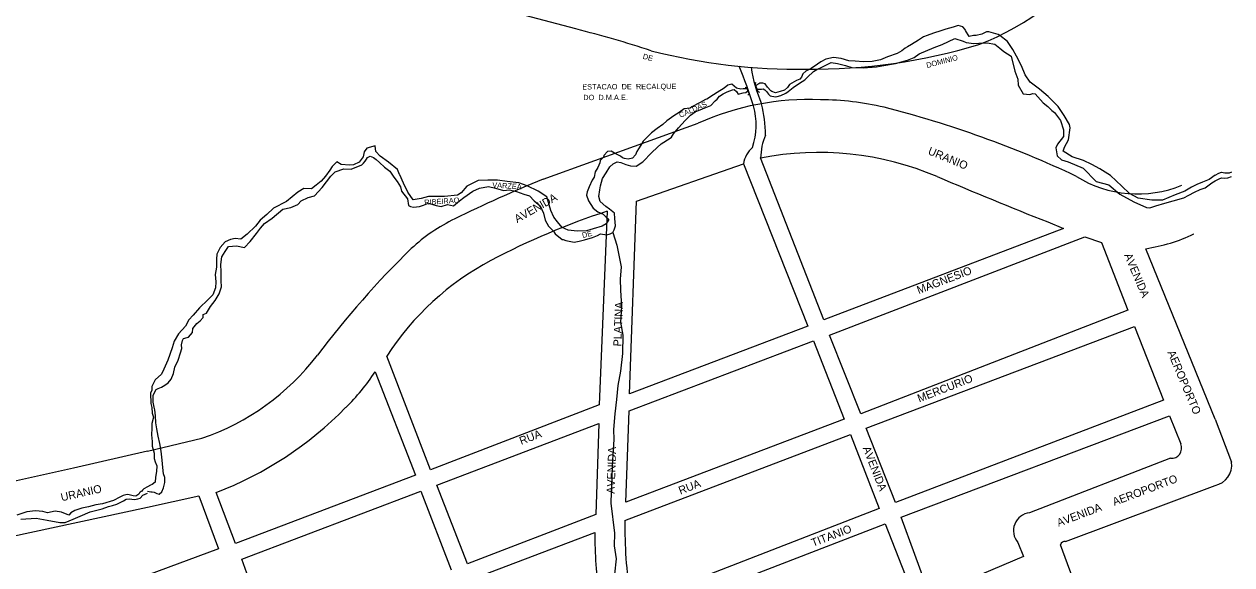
# Model space of a CAD drawing. Extents: x 325709 to 364434, y 7573432 to 7597073.
# Drawn here: x 336789 to 337694, y 7584025 to 7584430 of the extents above; entities that cross this region are included whole.
import ezdxf

# ---------------------------------------------------------------- set-up
doc = ezdxf.new("R2010")
doc.units = 0
for name, color, linetype in [('EDIFIDENTIF', 7, 'Continuous'), ('EDIFOBRAEXIS', 7, 'Continuous'), ('LOGRADOURO', 7, 'Continuous'), ('LOGRADOURO_TEXTO', 7, 'Continuous')]:
    doc.layers.add(name, color=color, linetype=linetype)

msp = doc.modelspace()

# ---------------------------------------------------------------- linework, layer by layer
at = {"layer": 'EDIFOBRAEXIS'}
for points in [[(337681.39, 7584317.22), (337676.93, 7584313.95), (337672.02, 7584311.91), (337667.76, 7584310.18), (337663.88, 7584308.25), (337658.67, 7584305.25), (337651.57, 7584302.53), (337642.12, 7584298.57), (337634.03, 7584298.48), (337623.74, 7584300.06), (337617.32, 7584303.58), (337611.56, 7584309.1), (337603.13, 7584317.02), (337595.04, 7584322.06), (337589.13, 7584325.32), (337582.84, 7584328.36), (337574.42, 7584331.06), (337567.57, 7584335.16), (337568.6, 7584338.2), (337571.49, 7584343.66), (337572.87, 7584352.63), (337572.23, 7584355.22), (337568.37, 7584362.08), (337563.8, 7584368.74), (337556.24, 7584376.34), (337549.79, 7584381.68), (337542.89, 7584386.89), (337539.13, 7584392.57), (337536.36, 7584399.18), (337532.65, 7584406.5), (337529.98, 7584411.34), (337525.84, 7584417.35), (337520.18, 7584421.93), (337518.91, 7584422.76), (337511.94, 7584424.68), (337510.24, 7584424.78), (337506.67, 7584423), (337502.33, 7584422.03), (337500.36, 7584421.95), (337497.11, 7584421.26), (337494.42, 7584425.6), (337494.14, 7584426.31), (337492.46, 7584428.43), (337489.01, 7584429.49), (337485.14, 7584428.2), (337479.54, 7584426.62), (337476.01, 7584425.5), (337470.46, 7584423.56), (337465.68, 7584421.88), (337462.94, 7584420.84), (337459.27, 7584418.4), (337453.92, 7584415.23), (337450.86, 7584413.48), (337449.16, 7584412.33), (337446.6, 7584410.43), (337443.23, 7584408.47), (337435.98, 7584405.93), (337430.74, 7584403.59), (337424.4, 7584402.52), (337417.86, 7584402.15), (337411.75, 7584402.68), (337407.06, 7584403), (337401.1, 7584404.69), (337395.5, 7584405.47), (337389.77, 7584404.22), (337385.92, 7584402.14), (337383.39, 7584400.41), (337378.78, 7584397.26), (337374.67, 7584395.1), (337372.37, 7584393.28), (337371.36, 7584390.61), (337370.19, 7584389.09), (337367.81, 7584388.22), (337362.52, 7584385.15), (337360.97, 7584382.97), (337358.69, 7584380.99), (337355.42, 7584379.89), (337351.95, 7584379), (337349.26, 7584380.09), (337348.53, 7584380.57), (337346.12, 7584383.15), (337344.31, 7584385.76), (337342.39, 7584386.09), (337340.33, 7584386.09), (337339.4, 7584385.6), (337337.34, 7584384.41)], [(337338.36, 7584381.83), (337341.43, 7584381.65), (337342.87, 7584382.08), (337343.89, 7584381.27), (337345.28, 7584379.93), (337346.66, 7584377.86), (337348.08, 7584376.69), (337352.01, 7584376.09), (337353.35, 7584376.27), (337356.04, 7584376.9), (337359.79, 7584378.73), (337361.58, 7584380), (337365.33, 7584382.87), (337370.02, 7584386.15), (337373.95, 7584388.76), (337376, 7584390.8), (337380.58, 7584394.88), (337383.01, 7584396.46), (337387.29, 7584398.49), (337393.83, 7584401.59), (337398.39, 7584400.94), (337404.43, 7584399.4), (337409.32, 7584397.86), (337417.72, 7584397.59), (337427.8, 7584398.54), (337433.1, 7584399.38), (337442.05, 7584401.02), (337450.82, 7584403.41), (337456.01, 7584405.42), (337459.76, 7584408.14), (337470.81, 7584413.02), (337476.94, 7584415.23), (337486.36, 7584419.78), (337492.6, 7584417.76), (337494.94, 7584416.7), (337500.62, 7584415.89), (337504.34, 7584416.23), (337510.71, 7584416.36), (337516.39, 7584415.51), (337520.22, 7584412.47), (337523.24, 7584409.99), (337528.72, 7584406.37), (337531.39, 7584395.32), (337533.53, 7584389.16), (337533.89, 7584384.63), (337537.68, 7584378.12), (337542.57, 7584377.79), (337544.98, 7584378.56), (337546.55, 7584378.33), (337552.64, 7584371.57), (337556.17, 7584368.84), (337559.16, 7584365.77), (337561.04, 7584364.28), (337565.51, 7584358.2), (337567.72, 7584351.15), (337567.76, 7584346.16), (337563.4, 7584340.43), (337562.11, 7584337.79), (337562.98, 7584331.75), (337566.23, 7584328.74), (337571.25, 7584327.18), (337582.69, 7584322.53), (337592.31, 7584312.6), (337601.77, 7584310), (337610.04, 7584302.96), (337620.45, 7584297.17), (337629.98, 7584292.92), (337632.65, 7584292.7), (337636.98, 7584294.17), (337643.72, 7584296.36), (337650.13, 7584297.97), (337657.91, 7584300.36), (337661.69, 7584302.17), (337665.99, 7584304.45), (337670.2, 7584306.43), (337673.9, 7584307.88), (337678.91, 7584311.49), (337681.39, 7584313.01)], [(337330.35, 7584381.97), (337327.69, 7584381.91), (337326.07, 7584381.73), (337322.87, 7584382.52), (337321.02, 7584384.01), (337319.24, 7584385.43), (337316.33, 7584384.59), (337313.46, 7584382.56), (337308.35, 7584379.18), (337305.61, 7584377.55), (337300.52, 7584374.27), (337299.51, 7584373.87), (337295.58, 7584371.68), (337289.17, 7584368.46), (337288.11, 7584367.36), (337283.52, 7584367.08), (337279.92, 7584364.21), (337275.89, 7584361.72), (337270.63, 7584358.06), (337267.61, 7584355.14), (337263.23, 7584352.12), (337258.98, 7584348.95), (337252.9, 7584342.78), (337251.15, 7584339.79), (337249.23, 7584337.05), (337248.04, 7584335.04), (337247.13, 7584332.4), (337244.83, 7584329.94), (337241.69, 7584329.25), (337238.95, 7584329.76), (337237.22, 7584330.31), (337235.78, 7584331.38), (337233.44, 7584332.64), (337231.21, 7584333.7), (337228.72, 7584335.15), (337226.11, 7584335.12), (337223.4, 7584331.94), (337223, 7584330.65), (337220.65, 7584328.21), (337220.22, 7584326.39), (337218.83, 7584322.94), (337216.9, 7584319.82), (337216.1, 7584315.66), (337214.63, 7584313.6), (337212.41, 7584308.53), (337210.79, 7584304.75), (337210.23, 7584302.22), (337211.86, 7584298.04), (337215.24, 7584292.54), (337218.77, 7584289.75), (337222.95, 7584288.11), (337225.16, 7584285.71), (337227.06, 7584284.01), (337225.17, 7584280.89), (337222.2, 7584279.16), (337215.38, 7584277.15), (337210.39, 7584275.52), (337203.37, 7584275.21), (337196.73, 7584275.99), (337192.11, 7584277.98), (337188.56, 7584282.19), (337185.79, 7584285.91), (337183.6, 7584290.85), (337182.48, 7584295.13), (337180.73, 7584301.09), (337174.1, 7584305.39), (337165.94, 7584309.21), (337159.52, 7584311.58), (337150.97, 7584312.44), (337143.57, 7584313.47), (337136.42, 7584313.56), (337129.15, 7584313.25), (337120.66, 7584308.9), (337116.33, 7584304.08), (337113.59, 7584302.27), (337103.94, 7584301.35), (337097.32, 7584301.27), (337091.84, 7584301.39), (337086.42, 7584299.83), (337080.46, 7584298.89), (337076.35, 7584304.51), (337073.1, 7584311.38), (337070.38, 7584317.43), (337070.17, 7584317.86), (337068.67, 7584321.49), (337061.85, 7584327.13), (337055.81, 7584331.53), (337052.38, 7584334.95), (337052.07, 7584339.24), (337045.63, 7584337.38), (337043.71, 7584334.64), (337042.85, 7584331.11), (337039.94, 7584326.9), (337035.79, 7584325.1), (337032.7, 7584324.81), (337026.54, 7584325.24), (337023.34, 7584327.26), (337019.79, 7584323.73), (337018.07, 7584321.04), (337014.86, 7584316.6), (337011.57, 7584312.67), (337007.77, 7584309.8), (337004.32, 7584306.93), (336998.39, 7584307.38), (336994.01, 7584304.56), (336985.42, 7584297.5), (336975.8, 7584292.65), (336970.73, 7584287.9), (336965.74, 7584283.64), (336962.38, 7584279.12), (336956.02, 7584273.03), (336951.18, 7584269.24), (336947.03, 7584269.77), (336943.6, 7584269.11), (336939.63, 7584267.41), (336935.91, 7584263.17), (336933.4, 7584258.12), (336932.92, 7584254.42), (336933.01, 7584248.36), (336931.95, 7584242.93), (336932.62, 7584237.38), (336932.29, 7584232.74), (336930.42, 7584227.62), (336926.52, 7584223.96), (336920.42, 7584217.79), (336915.59, 7584212.26), (336912.27, 7584208.84), (336909.87, 7584204.17), (336904.65, 7584198.25), (336901.39, 7584192.75), (336899.87, 7584187.91), (336896.59, 7584178.57), (336893.45, 7584171.93), (336891.71, 7584168.17), (336887.2, 7584163.81), (336884.7, 7584158.83), (336884.47, 7584156.1), (336883.64, 7584153.79), (336883.9, 7584146.23), (336884.62, 7584143.14), (336884.95, 7584138.78), (336885.71, 7584135.89), (336884.55, 7584131.05), (336884.61, 7584127.65), (336884.36, 7584122.76), (336884.72, 7584117.69), (336884.8, 7584114.09), (336885.72, 7584110.67), (336886.43, 7584108.82), (336886.39, 7584104.99), (336887.07, 7584102.48), (336888.29, 7584099.47), (336888.1, 7584095.11), (336887.37, 7584090.95), (336886.99, 7584087.25), (336884.86, 7584085.57), (336883.7, 7584084.83), (336881.39, 7584083.77)], [(336881.39, 7584080.42), (336883.71, 7584080.02), (336884.9, 7584080.02), (336886.27, 7584079.72), (336888.35, 7584078.63), (336890.1, 7584078.12), (336892.15, 7584080.05), (336893.39, 7584082.89), (336894.42, 7584086.85), (336894.44, 7584090.78), (336893.4, 7584093.49), (336892.86, 7584098.23), (336892.4, 7584103.68), (336891.68, 7584110.45), (336890.48, 7584116.18), (336889.38, 7584121.73), (336888.31, 7584127.07), (336887.65, 7584131.69), (336887.41, 7584137.01), (336886.82, 7584141.35), (336886.21, 7584143.3), (336885.62, 7584147.17), (336885.57, 7584149.61), (336885.54, 7584152.19), (336886.48, 7584154.5), (336887.77, 7584156.56), (336889.36, 7584157.27), (336891.77, 7584158.46), (336894.38, 7584160.01), (336896.94, 7584161.64), (336899.12, 7584164.4), (336900.86, 7584168.61), (336901.82, 7584173.36), (336904.4, 7584178.73), (336905.96, 7584184.16), (336907.02, 7584187.48), (336906.87, 7584190.15), (336907.57, 7584193.26), (336908.43, 7584194.94), (336911.02, 7584195.63), (336912.11, 7584195.93), (336915.02, 7584199.41), (336915.42, 7584202.43), (336918.31, 7584206.21), (336920.86, 7584208.09), (336923.02, 7584210.67), (336923.06, 7584212.73), (336925.65, 7584213.92), (336928.46, 7584218.87), (336932, 7584223.26), (336934.93, 7584228.26), (336936.85, 7584233.61), (336936.52, 7584238.1), (336936.49, 7584244.71), (336936.38, 7584250.21), (336937.08, 7584256.1), (336939.43, 7584260.15), (336942.04, 7584263.81), (336948.12, 7584264.27), (336953.93, 7584263.14), (336958.23, 7584267.63), (336963.07, 7584273.52), (336966.06, 7584277.63), (336968.94, 7584280.95), (336974.84, 7584285.04), (336982.74, 7584291.77), (336988.65, 7584293.02), (336993.95, 7584295.33), (336996.5, 7584298.02), (337001.72, 7584300.49), (337006.49, 7584301.81), (337012.28, 7584308.11), (337015.42, 7584312.17), (337018.64, 7584316.48), (337022.08, 7584319.65), (337028.59, 7584322.05), (337033.89, 7584321.82), (337042.05, 7584325.03), (337043.27, 7584326.25), (337044.38, 7584327.77), (337045.44, 7584329.14), (337046.25, 7584330.59), (337048.15, 7584331.6), (337050.76, 7584330.59), (337052.74, 7584329.05), (337055.1, 7584326.67), (337059.06, 7584323.2), (337063.05, 7584320.24), (337065.97, 7584315.65), (337068.41, 7584312.49), (337070.84, 7584308.43), (337071.68, 7584305.29), (337076.18, 7584299.47), (337076.84, 7584294.65), (337078.44, 7584293.87), (337080.75, 7584293.18), (337085.11, 7584293.8), (337088.13, 7584294.69), (337092, 7584296.19), (337097.63, 7584294.57), (337101.36, 7584293.84), (337106.12, 7584295.17), (337110.69, 7584294.29), (337115.12, 7584297.92), (337118.49, 7584300.61), (337125.28, 7584305.26), (337130.12, 7584307.54), (337136.86, 7584308.67), (337142.21, 7584307.43), (337148.07, 7584305.89), (337152.71, 7584306.33), (337157.9, 7584305.09), (337163.38, 7584303.07), (337167.54, 7584301.68), (337171.04, 7584298.06), (337175.56, 7584294.16), (337178.05, 7584288.82), (337179.45, 7584283.57), (337181.97, 7584279.01), (337185.68, 7584275.26), (337186.97, 7584273.24), (337192.22, 7584269.04), (337192.81, 7584269.04), (337194.76, 7584268.35), (337201.07, 7584267.09), (337204.75, 7584267.91), (337208.96, 7584268.68), (337214.94, 7584270.63), (337218.51, 7584272.11), (337220.79, 7584273.18), (337225.68, 7584272.57), (337228.14, 7584273.29), (337230.04, 7584274.41), (337231.08, 7584276.31), (337232.19, 7584279.3), (337231.5, 7584284.73), (337231.42, 7584288.68), (337227.51, 7584291.72), (337224.92, 7584293.84), (337220.71, 7584297.64), (337219.64, 7584301.34), (337220.27, 7584306.23), (337220.85, 7584309.33), (337222.34, 7584314.73), (337225.07, 7584319.04), (337227.95, 7584323.53), (337230.23, 7584325.77), (337233.37, 7584327.37), (337236.16, 7584326.71), (337239.71, 7584325.22), (337243.36, 7584324.29), (337247.45, 7584324.01), (337252.46, 7584327.24), (337259.32, 7584334.25), (337263.32, 7584337.98), (337266.31, 7584340.74), (337272.95, 7584344.99), (337274.06, 7584345.65), (337275.51, 7584348.18), (337279.2, 7584352.75), (337284.37, 7584358.13), (337288.34, 7584362.14), (337291.79, 7584364.83), (337297.26, 7584366.94), (337303.54, 7584369.59), (337306.76, 7584373.09), (337308.18, 7584374.11), (337310.1, 7584376.42), (337312.86, 7584378.32), (337315.78, 7584379.79), (337317.68, 7584380.58), (337319.73, 7584381.19), (337321.1, 7584381.35), (337322.67, 7584380.08), (337324.09, 7584378.03), (337327.64, 7584378.85), (337329.77, 7584379.33), (337331.14, 7584380.37)], [(337329.21, 7584383.26), (337330.35, 7584382.88), (337332.2, 7584378.34), (337331.34, 7584377.15)], [(337340.14, 7584379.17), (337339, 7584379.6), (337336.68, 7584385.63), (337337.62, 7584386.79)], [(337681.39, 7584317.22), (337684.27, 7584318.66), (337686.16, 7584319.47), (337688.69, 7584319.02), (337692.22, 7584319.11), (337694.01, 7584319.87)], [(337681.39, 7584313.01), (337684.99, 7584314.81), (337686.42, 7584315.3), (337688.4, 7584314.99), (337691.01, 7584315.25), (337693.72, 7584316.27)], [(337230.04, 7584274.41), (337233.02, 7584264.7), (337236.26, 7584248.53), (337235.61, 7584239.28), (337235.9, 7584230.99), (337236.7, 7584218.92), (337235.88, 7584207), (337237.49, 7584197.35), (337237.25, 7584183.58), (337235.92, 7584170.3), (337233.93, 7584159.7), (337232.71, 7584149.17), (337231.55, 7584138.5), (337230.63, 7584126.63), (337230.79, 7584119.23), (337230.2, 7584108.05), (337229.62, 7584098.95), (337229.25, 7584090.08), (337228.79, 7584079.58), (337228.64, 7584071.52), (337231.23, 7584048.93), (337230.99, 7584039.43), (337232.52, 7584029.8), (337231.42, 7584018.21)], [(336881.39, 7584083.77), (336878.61, 7584082.31), (336877.69, 7584081.12), (336876.98, 7584080.38), (336876.68, 7584080.21), (336875.89, 7584079.8), (336875.28, 7584079.16), (336874.75, 7584078.2), (336873.33, 7584077.08), (336872.62, 7584076.68), (336870.53, 7584076.91), (336867.69, 7584077.77), (336866.19, 7584077.9), (336862.97, 7584077.18), (336860.51, 7584075.92), (336855.73, 7584073.48), (336847.61, 7584070.99), (336842.61, 7584070.13), (336837.03, 7584068.78), (336832.03, 7584067.59), (336826.85, 7584065.91), (336823.9, 7584064.29), (336822.33, 7584062.44), (336816.95, 7584064.62), (336812.02, 7584065.36), (336806.46, 7584064.32), (336802.93, 7584065.13), (336797.45, 7584065.66), (336790.9, 7584064.9), (336783.34, 7584062.41)], [(336786.36, 7584059.59), (336797.86, 7584060.1), (336806.03, 7584058.78), (336815.73, 7584057.08), (336819.51, 7584056.9), (336825.73, 7584059.52), (336830.91, 7584061.7), (336838.27, 7584065.08), (336847.28, 7584067.18), (336852, 7584069.01), (336855.02, 7584069.82), (336858.3, 7584070.81), (336863.27, 7584073.33), (336865.46, 7584074.39), (336867.51, 7584074.62), (336871.7, 7584074.11), (336874.16, 7584074.7), (336875.79, 7584075.18), (336877.83, 7584077.38), (336881.39, 7584079.05)]]:
    msp.add_lwpolyline(points, dxfattribs=at)
for centre, radius, start, end in [((336967.43, 7584254.86), 385.37, 17.25872, 21.9423), ((337439.54, 7584413.98), 107.07, 188.53998, 203.83387), ((337247.96, 7584347.59), 96.46, 359.86064, 13.8723), ((337286.2, 7584354.86), 51.28, 340.81804, 16.22133), ((337392, 7584328.39), 51.23, 158.271, 178.05851), ((337349.54, 7584321.99), 21.88, 132.92272, 170.09943)]:
    msp.add_arc(centre, radius, start, end, dxfattribs=at)
at = {"layer": 'LOGRADOURO'}
for p, q in [((337202.39, 7584426.84), (336919.53, 7584501.91)), ((337177.76, 7584314.15), (337294.03, 7584356.19)), ((337247.85, 7584297.78), (337327.98, 7584325.76)), ((337327.98, 7584325.76), (337376.32, 7584204.04)), ((337388.22, 7584208.89), (337340.8, 7584330.13)), ((337242.66, 7584153.41), (337247.85, 7584297.78)), ((337225.89, 7584290.26), (337219.79, 7584145.08)), ((337556.11, 7584282.19), (337567.89, 7584277.39)), ((337567.89, 7584277.39), (337388.22, 7584208.89)), ((337392.44, 7584197.41), (337583.81, 7584271.15)), ((337665.64, 7584273.18), (337665.64, 7584273.18)), ((337681.39, 7584134.52), (337629.5, 7584262.12)), ((337616.06, 7584215.97), (337415.9, 7584138.4)), ((337376.32, 7584204.04), (337242.66, 7584153.41)), ((337419.99, 7584127.61), (337621.07, 7584203.91)), ((337621.07, 7584203.91), (337642.76, 7584148.68)), ((337242.3, 7584140.57), (337380.53, 7584193.12)), ((337380.53, 7584193.12), (337403.42, 7584134.34)), ((337415.9, 7584138.4), (337392.44, 7584197.41)), ((337093.39, 7584096.52), (337060.75, 7584181.69)), ((337052.04, 7584169.85), (337052.04, 7584169.85)), ((337052.04, 7584169.85), (337082.17, 7584092.35)), ((337219.79, 7584145.08), (337093.39, 7584096.52)), ((337642.76, 7584148.68), (337441.84, 7584072.02)), ((337239.78, 7584072.1), (337242.3, 7584140.57)), ((337446.25, 7584060.88), (337647.33, 7584137)), ((337647.33, 7584137), (337655.66, 7584115.8)), ((337098.24, 7584084.97), (337219.5, 7584131.07)), ((337219.5, 7584131.07), (337217.24, 7584062.91)), ((337403.42, 7584134.34), (337239.78, 7584072.1)), ((337441.84, 7584072.02), (337419.99, 7584127.61)), ((337681.39, 7584134.52), (337693.74, 7584102.25)), ((336881.39, 7584110.43), (336922.12, 7584120.07)), ((337239.18, 7584058.47), (337408.09, 7584123.04)), ((337408.09, 7584123.04), (337429.81, 7584067.37)), ((337648.07, 7584105.1), (337542.38, 7584064.29)), ((337082.17, 7584092.35), (336947.22, 7584041.22)), ((336952, 7584029.47), (337086.26, 7584080.42)), ((337086.26, 7584080.42), (337108.96, 7584021.48)), ((337121.12, 7584026.01), (337098.24, 7584084.97)), ((337569.41, 7584042.65), (337681.39, 7584084.81)), ((336881.39, 7584068.53), (336919.77, 7584076.87)), ((336919.77, 7584076.87), (336934.56, 7584037.25)), ((336947.22, 7584041.22), (336932.72, 7584079.46)), ((336776.89, 7584046.04), (336881.39, 7584068.58)), ((337217.24, 7584062.91), (337121.12, 7584026.01)), ((337429.81, 7584067.37), (337260.52, 7584001.91)), ((337293.94, 7584001.91), (337434.3, 7584055.97)), ((337434.3, 7584055.97), (337455.33, 7584001.91)), ((337467.72, 7584001.91), (337446.25, 7584060.88)), ((337125.26, 7584014.63), (337216.52, 7584049.36)), ((336934.56, 7584037.25), (336881.39, 7584017.43)), ((337533.61, 7584042.01), (337537.77, 7584031.5)), ((337579.71, 7584001.91), (337565.69, 7584040.24)), ((336961.85, 7584001.91), (336952, 7584029.47)), ((337537.77, 7584031.5), (337467.72, 7584001.91))]:
    msp.add_line(p, q, dxfattribs=at)
for points in [[(337583.81, 7584271.15), (337596.23, 7584266.7), (337616.06, 7584215.97)], [(336881.39, 7584110.43), (336825.79, 7584097.68), (336746.87, 7584080.28), (336647.12, 7584058.66), (336567.06, 7584041.8), (336493.75, 7584026.09)]]:
    msp.add_lwpolyline(points, dxfattribs=at)
for centre, radius, start, end in [((337430, 7584607.49), 206.22, 291.1464, 324.20866), ((336971.95, 7583522.69), 933.05, 72.09286, 75.70152), ((337369.13, 7584841.45), 444.8, 255.64344, 270.7785), ((337379.48, 7584827.86), 431.19, 269.4267, 286.83915), ((337376.68, 7584172.21), 201.69, 87.46149, 114.19072), ((337385.85, 7584168.13), 205.58, 76.62906, 90.06705), ((337235.23, 7583589.49), 803.46, 64.78403, 75.72161), ((337384.22, 7584107.04), 227.27, 66.96489, 101.01349), ((338767.61, 7587356.59), 3304.49, 246.93782, 248.49238), ((337623.43, 7584389.33), 86.18, 237.82464, 292.57463), ((337557.21, 7583378.61), 1009.57, 112.07691, 116.18809), ((337395.97, 7583768.36), 548.92, 108.05002, 117.94101), ((337170.75, 7584162.94), 135.2, 115.91312, 132.72727), ((337607.08, 7584400.02), 139.71, 279.23339, 294.7822), ((337567.97, 7583760.83), 700.36, 134.27801, 142.98925), ((337236.48, 7584068.51), 209.03, 117.87044, 147.21611), ((336862.83, 7584293.74), 183.51, 288.85041, 322.65344), ((336911.63, 7584263.54), 168.8, 314.45565, 326.28836), ((336835.17, 7584334.45), 273.01, 290.93524, 315.48614), ((337648.81, 7584112.62), 7.55, 264.32873, 24.96264), ((337678.61, 7584099.88), 15.32, 280.47844, 8.89754), ((337543.88, 7584050.83), 13.54, 96.36742, 220.6571), ((337557.94, 7584052.49), 318.81, 178.92399, 189.12735), ((337574.81, 7584049.97), 358.29, 180.09873, 187.70875), ((337568.83, 7584039.46), 3.24, 79.73931, 166.11595)]:
    msp.add_arc(centre, radius, start, end, dxfattribs=at)

# ---------------------------------------------------------------- texts
at = {"layer": 'EDIFIDENTIF'}
for s, rotation, p in [('DE', 345.13563, (337252.2, 7584404.6)), ('DOMINIO', 14.8024, (337465.61, 7584397.51)), ('ESTACAO  DE  RECALQUE', 0.309, (337207.17, 7584381.45)), ('DO  D.M.A.E.', 0.15267, (337207.91, 7584373.48)), ('CALDAS', 23.88232, (337280.75, 7584360.14)), ('VARZEA', 356.22003, (337139.61, 7584308.01)), ('RIBEIRAO', 3.86373, (337088.89, 7584294.84)), ('DE', 13.00686, (337207.48, 7584270.14))]:
    msp.add_text(s, height=4, rotation=rotation, dxfattribs=at).set_placement(p)
at = {"layer": 'LOGRADOURO_TEXTO'}
for s, rotation, p in [('URANIO', 337.54688, (337465.74, 7584333.16)), ('AVENIDA', 29.69652, (337158.39, 7584281.37)), ('AVENIDA', 292.97022, (337613.18, 7584257.32)), ('MAGNESIO', 20.87055, (337459.3, 7584228.13)), ('PLATINA', 87.59641, (337236.35, 7584188.83)), (' AEROPORTO', 292.97022, (337644.75, 7584186.5)), ('MERCURIO', 21.18303, (337459.73, 7584146.9)), ('RUA', 21.01604, (337161.43, 7584115.07)), ('AVENIDA', 88.09593, (337231.4, 7584078.42)), ('AVENIDA', 291.36123, (337417.26, 7584112.72)), ('AEROPORTO', 20.63252, (337605.88, 7584069.4)), ('URANIO', 12.65455, (336817.04, 7584072.82)), ('RUA', 21.00518, (337280.71, 7584077.84)), ('AVENIDA', 20.63252, (337564.09, 7584053.67)), ('TITANIO', 20.88335, (337380.09, 7584038.67))]:
    msp.add_text(s, height=6, rotation=rotation, dxfattribs=at).set_placement(p)

doc.saveas('drawing.dxf')
